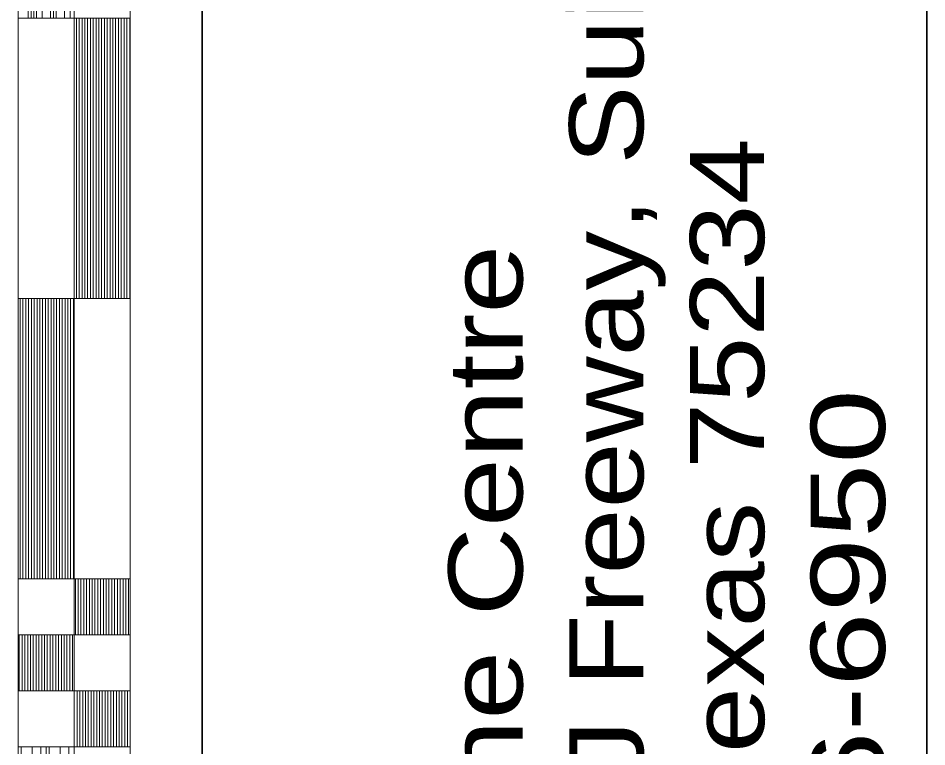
# Model space of a CAD drawing. Extents: x 2363323 to 2367082, y 6956018 to 6980837.
# Drawn here: x 2366568.7 to 2366730.8, y 6979601.4 to 6979731.4 of the extents above; entities that cross this region are included whole.
import ezdxf

# ---------------------------------------------------------------- set-up
doc = ezdxf.new("R2010")
doc.units = 0
doc.header["$LTSCALE"] = 4.1
doc.layers.add('62', color=7, linetype='Continuous', lineweight=13)
doc.layers.add('63', color=7, linetype='Continuous', lineweight=13)

msp = doc.modelspace()

# ---------------------------------------------------------------- linework, layer by layer
at = {"layer": '62', "lineweight": 35}
for p, q in [((2366601.526, 6980156.078), (2366601.527, 6979505.057)), ((2366730.792, 6979899.251), (2366730.792, 6979505.756))]:
    msp.add_line(p, q, dxfattribs=at)
at = {"layer": '62'}
for p, q in [((2366568.707, 6979531.397), (2366568.707, 6979931.434)), ((2366578.708, 6979531.398), (2366578.708, 6979931.434)), ((2366588.708, 6979531.397), (2366588.709, 6979931.434)), ((2366570.5, 6979731.415), (2366570.499, 6979781.419)), ((2366570.999, 6979731.415), (2366570.999, 6979781.42)), ((2366571.499, 6979731.415), (2366571.499, 6979781.419)), ((2366571.999, 6979731.415), (2366571.999, 6979781.419)), ((2366572.999, 6979731.415), (2366572.999, 6979781.419)), ((2366574.498, 6979731.415), (2366574.499, 6979781.42)), ((2366574.998, 6979731.415), (2366574.999, 6979781.42)), ((2366575.499, 6979731.415), (2366575.499, 6979781.419)), ((2366576.999, 6979731.415), (2366576.999, 6979781.419)), ((2366577.999, 6979731.415), (2366577.999, 6979781.419)), ((2366568.707, 6979731.415), (2366578.708, 6979731.415)), ((2366578.708, 6979731.415), (2366588.709, 6979731.415)), ((2366579.095, 6979681.411), (2366579.095, 6979731.415)), ((2366579.594, 6979681.411), (2366579.595, 6979731.415)), ((2366580.095, 6979681.41), (2366580.096, 6979731.415)), ((2366580.594, 6979681.41), (2366580.595, 6979731.415)), ((2366581.095, 6979681.41), (2366581.095, 6979731.416)), ((2366581.595, 6979681.41), (2366581.596, 6979731.416)), ((2366582.094, 6979681.41), (2366582.094, 6979731.415)), ((2366582.595, 6979681.411), (2366582.595, 6979731.415)), ((2366583.095, 6979681.411), (2366583.094, 6979731.415)), ((2366583.595, 6979681.41), (2366583.594, 6979731.416)), ((2366584.095, 6979681.411), (2366584.095, 6979731.416)), ((2366584.594, 6979681.41), (2366584.594, 6979731.416)), ((2366585.095, 6979681.41), (2366585.095, 6979731.415)), ((2366585.596, 6979681.41), (2366585.595, 6979731.415)), ((2366586.096, 6979681.41), (2366586.095, 6979731.416)), ((2366586.596, 6979681.41), (2366586.596, 6979731.415)), ((2366587.096, 6979681.41), (2366587.095, 6979731.415)), ((2366587.597, 6979681.411), (2366587.596, 6979731.415)), ((2366588.096, 6979681.411), (2366588.096, 6979731.415)), ((2366588.596, 6979681.411), (2366588.596, 6979731.416)), ((2366568.707, 6979681.41), (2366578.709, 6979681.411)), ((2366569.068, 6979631.406), (2366569.067, 6979681.41)), ((2366569.567, 6979631.406), (2366569.567, 6979681.411)), ((2366570.068, 6979631.406), (2366570.068, 6979681.41)), ((2366570.568, 6979631.407), (2366570.568, 6979681.411)), ((2366571.067, 6979631.406), (2366571.068, 6979681.41)), ((2366571.568, 6979631.406), (2366571.569, 6979681.411)), ((2366572.068, 6979631.406), (2366572.068, 6979681.411)), ((2366572.567, 6979631.406), (2366572.569, 6979681.41)), ((2366573.068, 6979631.407), (2366573.068, 6979681.41)), ((2366573.568, 6979631.407), (2366573.568, 6979681.41)), ((2366574.068, 6979631.406), (2366574.069, 6979681.41)), ((2366574.568, 6979631.407), (2366574.568, 6979681.41)), ((2366575.068, 6979631.407), (2366575.069, 6979681.41)), ((2366575.568, 6979631.406), (2366575.568, 6979681.411)), ((2366576.068, 6979631.406), (2366576.068, 6979681.41)), ((2366576.568, 6979631.406), (2366576.569, 6979681.411)), ((2366577.068, 6979631.406), (2366577.068, 6979681.41)), ((2366577.568, 6979631.406), (2366577.567, 6979681.411)), ((2366578.068, 6979631.407), (2366578.068, 6979681.411)), ((2366578.568, 6979631.407), (2366578.567, 6979681.41)), ((2366578.709, 6979681.411), (2366588.709, 6979681.41)), ((2366568.707, 6979631.407), (2366578.708, 6979631.406)), ((2366578.707, 6979631.407), (2366588.709, 6979631.407)), ((2366578.708, 6979631.406), (2366588.708, 6979631.407)), ((2366578.906, 6979621.405), (2366578.906, 6979631.407)), ((2366579.406, 6979621.406), (2366579.407, 6979631.407)), ((2366579.906, 6979621.405), (2366579.905, 6979631.407)), ((2366580.406, 6979621.405), (2366580.405, 6979631.408)), ((2366580.906, 6979621.405), (2366580.906, 6979631.407)), ((2366581.406, 6979621.405), (2366581.405, 6979631.407)), ((2366581.906, 6979621.406), (2366581.906, 6979631.407)), ((2366582.406, 6979621.405), (2366582.406, 6979631.407)), ((2366582.906, 6979621.405), (2366582.906, 6979631.408)), ((2366583.407, 6979621.405), (2366583.406, 6979631.408)), ((2366583.906, 6979621.404), (2366583.905, 6979631.407)), ((2366584.406, 6979621.405), (2366584.406, 6979631.407)), ((2366584.906, 6979621.405), (2366584.905, 6979631.407)), ((2366585.406, 6979621.405), (2366585.405, 6979631.408)), ((2366585.907, 6979621.405), (2366585.907, 6979631.407)), ((2366586.406, 6979621.405), (2366586.406, 6979631.407)), ((2366586.906, 6979621.406), (2366586.907, 6979631.407)), ((2366587.406, 6979621.405), (2366587.407, 6979631.407)), ((2366587.906, 6979621.405), (2366587.906, 6979631.407)), ((2366588.407, 6979621.405), (2366588.407, 6979631.407)), ((2366568.707, 6979621.406), (2366578.707, 6979621.405)), ((2366568.905, 6979611.405), (2366568.904, 6979621.406)), ((2366569.405, 6979611.404), (2366569.405, 6979621.405)), ((2366569.907, 6979611.404), (2366569.906, 6979621.406)), ((2366570.406, 6979611.404), (2366570.405, 6979621.405)), ((2366570.906, 6979611.405), (2366570.906, 6979621.406)), ((2366571.407, 6979611.405), (2366571.406, 6979621.406)), ((2366571.906, 6979611.404), (2366571.906, 6979621.405)), ((2366572.406, 6979611.404), (2366572.406, 6979621.405)), ((2366572.905, 6979611.404), (2366572.905, 6979621.405)), ((2366573.405, 6979611.405), (2366573.406, 6979621.405)), ((2366573.906, 6979611.405), (2366573.906, 6979621.405)), ((2366574.405, 6979611.404), (2366574.407, 6979621.406)), ((2366574.906, 6979611.405), (2366574.906, 6979621.406)), ((2366575.406, 6979611.405), (2366575.407, 6979621.405)), ((2366575.905, 6979611.405), (2366575.906, 6979621.405)), ((2366576.406, 6979611.404), (2366576.406, 6979621.405)), ((2366576.905, 6979611.404), (2366576.907, 6979621.405)), ((2366577.406, 6979611.404), (2366577.406, 6979621.405)), ((2366577.906, 6979611.404), (2366577.906, 6979621.406)), ((2366578.406, 6979611.405), (2366578.406, 6979621.405)), ((2366578.707, 6979621.406), (2366588.708, 6979621.407)), ((2366578.708, 6979621.405), (2366588.709, 6979621.405)), ((2366568.708, 6979611.404), (2366578.708, 6979611.404)), ((2366578.719, 6979601.403), (2366578.719, 6979611.405)), ((2366579.219, 6979601.404), (2366579.219, 6979611.405)), ((2366579.719, 6979601.403), (2366579.719, 6979611.406)), ((2366580.219, 6979601.404), (2366580.219, 6979611.406)), ((2366580.719, 6979601.403), (2366580.719, 6979611.405)), ((2366581.219, 6979601.404), (2366581.219, 6979611.406)), ((2366581.719, 6979601.404), (2366581.719, 6979611.406)), ((2366582.219, 6979601.403), (2366582.219, 6979611.406)), ((2366582.719, 6979601.403), (2366582.719, 6979611.405)), ((2366583.219, 6979601.403), (2366583.219, 6979611.405)), ((2366583.719, 6979601.404), (2366583.719, 6979611.406)), ((2366584.219, 6979601.404), (2366584.219, 6979611.405)), ((2366584.719, 6979601.403), (2366584.719, 6979611.406)), ((2366585.219, 6979601.404), (2366585.219, 6979611.406)), ((2366585.72, 6979601.404), (2366585.72, 6979611.405)), ((2366586.22, 6979601.404), (2366586.22, 6979611.406)), ((2366586.719, 6979601.404), (2366586.72, 6979611.405)), ((2366587.219, 6979601.403), (2366587.22, 6979611.406)), ((2366587.719, 6979601.404), (2366587.72, 6979611.405)), ((2366588.22, 6979601.403), (2366588.22, 6979611.405)), ((2366568.707, 6979601.404), (2366578.708, 6979601.404)), ((2366568.719, 6979591.402), (2366568.718, 6979601.404)), ((2366569.219, 6979591.402), (2366569.219, 6979601.404)), ((2366571.22, 6979591.402), (2366571.22, 6979601.404)), ((2366572.72, 6979591.403), (2366572.72, 6979601.404)), ((2366573.72, 6979591.402), (2366573.72, 6979601.404)), ((2366574.219, 6979591.402), (2366574.221, 6979601.404)), ((2366576.22, 6979591.402), (2366576.22, 6979601.404)), ((2366577.72, 6979591.403), (2366577.72, 6979601.404)), ((2366578.707, 6979601.404), (2366588.708, 6979601.404)), ((2366578.707, 6979601.403), (2366588.709, 6979601.404))]:
    msp.add_line(p, q, dxfattribs=at)
for points in [[(2366578.708, 6979731.415), (2366578.708, 6979781.419), (2366568.707, 6979781.42), (2366568.707, 6979731.415)], [(2366588.709, 6979681.41), (2366588.709, 6979731.415), (2366578.708, 6979731.415), (2366578.709, 6979681.411)], [(2366578.708, 6979631.406), (2366578.709, 6979681.411), (2366568.707, 6979681.41), (2366568.707, 6979631.407)], [(2366588.709, 6979611.404), (2366588.709, 6979621.405), (2366568.707, 6979621.406), (2366568.708, 6979611.404)], [(2366588.71, 6979591.403), (2366588.709, 6979601.404), (2366568.707, 6979601.404), (2366568.707, 6979591.402)]]:
    msp.add_lwpolyline(points, close=True, dxfattribs=at)
at = {"layer": '63'}
for p, q in [((2366568.707, 6979531.397), (2366568.707, 6979931.434)), ((2366578.708, 6979531.398), (2366578.708, 6979931.434)), ((2366588.708, 6979531.397), (2366588.709, 6979931.434)), ((2366570.5, 6979731.415), (2366570.499, 6979781.419)), ((2366570.999, 6979731.415), (2366570.999, 6979781.42)), ((2366571.499, 6979731.415), (2366571.499, 6979781.419)), ((2366571.999, 6979731.415), (2366571.999, 6979781.419)), ((2366572.999, 6979731.415), (2366572.999, 6979781.419)), ((2366574.498, 6979731.415), (2366574.499, 6979781.42)), ((2366574.998, 6979731.415), (2366574.999, 6979781.42)), ((2366575.499, 6979731.415), (2366575.499, 6979781.419)), ((2366576.999, 6979731.415), (2366576.999, 6979781.419)), ((2366577.999, 6979731.415), (2366577.999, 6979781.419)), ((2366568.707, 6979731.415), (2366578.708, 6979731.415)), ((2366578.708, 6979731.415), (2366588.709, 6979731.415)), ((2366579.095, 6979681.411), (2366579.095, 6979731.415)), ((2366579.594, 6979681.411), (2366579.595, 6979731.415)), ((2366580.095, 6979681.41), (2366580.096, 6979731.415)), ((2366580.594, 6979681.41), (2366580.595, 6979731.415)), ((2366581.095, 6979681.41), (2366581.095, 6979731.416)), ((2366581.595, 6979681.41), (2366581.596, 6979731.416)), ((2366582.094, 6979681.41), (2366582.094, 6979731.415)), ((2366582.595, 6979681.411), (2366582.595, 6979731.415)), ((2366583.095, 6979681.411), (2366583.094, 6979731.415)), ((2366583.595, 6979681.41), (2366583.594, 6979731.416)), ((2366584.095, 6979681.411), (2366584.095, 6979731.416)), ((2366584.594, 6979681.41), (2366584.594, 6979731.416)), ((2366585.095, 6979681.41), (2366585.095, 6979731.415)), ((2366585.596, 6979681.41), (2366585.595, 6979731.415)), ((2366586.096, 6979681.41), (2366586.095, 6979731.416)), ((2366586.596, 6979681.41), (2366586.596, 6979731.415)), ((2366587.096, 6979681.41), (2366587.095, 6979731.415)), ((2366587.597, 6979681.411), (2366587.596, 6979731.415)), ((2366588.096, 6979681.411), (2366588.096, 6979731.415)), ((2366588.596, 6979681.411), (2366588.596, 6979731.416)), ((2366568.707, 6979681.41), (2366578.709, 6979681.411)), ((2366569.068, 6979631.406), (2366569.067, 6979681.41)), ((2366569.567, 6979631.406), (2366569.567, 6979681.411)), ((2366570.068, 6979631.406), (2366570.068, 6979681.41)), ((2366570.568, 6979631.407), (2366570.568, 6979681.411)), ((2366571.067, 6979631.406), (2366571.068, 6979681.41)), ((2366571.568, 6979631.406), (2366571.569, 6979681.411)), ((2366572.068, 6979631.406), (2366572.068, 6979681.411)), ((2366572.567, 6979631.406), (2366572.569, 6979681.41)), ((2366573.068, 6979631.407), (2366573.068, 6979681.41)), ((2366573.568, 6979631.407), (2366573.568, 6979681.41)), ((2366574.068, 6979631.406), (2366574.069, 6979681.41)), ((2366574.568, 6979631.407), (2366574.568, 6979681.41)), ((2366575.068, 6979631.407), (2366575.069, 6979681.41)), ((2366575.568, 6979631.406), (2366575.568, 6979681.411)), ((2366576.068, 6979631.406), (2366576.068, 6979681.41)), ((2366576.568, 6979631.406), (2366576.569, 6979681.411)), ((2366577.068, 6979631.406), (2366577.068, 6979681.41)), ((2366577.568, 6979631.406), (2366577.567, 6979681.411)), ((2366578.068, 6979631.407), (2366578.068, 6979681.411)), ((2366578.568, 6979631.407), (2366578.567, 6979681.41)), ((2366578.709, 6979681.411), (2366588.709, 6979681.41)), ((2366568.707, 6979631.407), (2366578.708, 6979631.406)), ((2366578.707, 6979631.407), (2366588.709, 6979631.407)), ((2366578.708, 6979631.406), (2366588.708, 6979631.407)), ((2366578.906, 6979621.405), (2366578.906, 6979631.407)), ((2366579.406, 6979621.406), (2366579.407, 6979631.407)), ((2366579.906, 6979621.405), (2366579.905, 6979631.407)), ((2366580.406, 6979621.405), (2366580.405, 6979631.408)), ((2366580.906, 6979621.405), (2366580.906, 6979631.407)), ((2366581.406, 6979621.405), (2366581.405, 6979631.407)), ((2366581.906, 6979621.406), (2366581.906, 6979631.407)), ((2366582.406, 6979621.405), (2366582.406, 6979631.407)), ((2366582.906, 6979621.405), (2366582.906, 6979631.408)), ((2366583.407, 6979621.405), (2366583.406, 6979631.408)), ((2366583.906, 6979621.404), (2366583.905, 6979631.407)), ((2366584.406, 6979621.405), (2366584.406, 6979631.407)), ((2366584.906, 6979621.405), (2366584.905, 6979631.407)), ((2366585.406, 6979621.405), (2366585.405, 6979631.408)), ((2366585.907, 6979621.405), (2366585.907, 6979631.407)), ((2366586.406, 6979621.405), (2366586.406, 6979631.407)), ((2366586.906, 6979621.406), (2366586.907, 6979631.407)), ((2366587.406, 6979621.405), (2366587.407, 6979631.407)), ((2366587.906, 6979621.405), (2366587.906, 6979631.407)), ((2366588.407, 6979621.405), (2366588.407, 6979631.407)), ((2366568.707, 6979621.406), (2366578.707, 6979621.405)), ((2366568.905, 6979611.405), (2366568.904, 6979621.406)), ((2366569.405, 6979611.404), (2366569.405, 6979621.405)), ((2366569.907, 6979611.404), (2366569.906, 6979621.406)), ((2366570.406, 6979611.404), (2366570.405, 6979621.405)), ((2366570.906, 6979611.405), (2366570.906, 6979621.406)), ((2366571.407, 6979611.405), (2366571.406, 6979621.406)), ((2366571.906, 6979611.404), (2366571.906, 6979621.405)), ((2366572.406, 6979611.404), (2366572.406, 6979621.405)), ((2366572.905, 6979611.404), (2366572.905, 6979621.405)), ((2366573.405, 6979611.405), (2366573.406, 6979621.405)), ((2366573.906, 6979611.405), (2366573.906, 6979621.405)), ((2366574.405, 6979611.404), (2366574.407, 6979621.406)), ((2366574.906, 6979611.405), (2366574.906, 6979621.406)), ((2366575.406, 6979611.405), (2366575.407, 6979621.405)), ((2366575.905, 6979611.405), (2366575.906, 6979621.405)), ((2366576.406, 6979611.404), (2366576.406, 6979621.405)), ((2366576.905, 6979611.404), (2366576.907, 6979621.405)), ((2366577.406, 6979611.404), (2366577.406, 6979621.405)), ((2366577.906, 6979611.404), (2366577.906, 6979621.406)), ((2366578.406, 6979611.405), (2366578.406, 6979621.405)), ((2366578.707, 6979621.406), (2366588.708, 6979621.407)), ((2366578.708, 6979621.405), (2366588.709, 6979621.405)), ((2366568.708, 6979611.404), (2366578.708, 6979611.404)), ((2366578.719, 6979601.403), (2366578.719, 6979611.405)), ((2366579.219, 6979601.404), (2366579.219, 6979611.405)), ((2366579.719, 6979601.403), (2366579.719, 6979611.406)), ((2366580.219, 6979601.404), (2366580.219, 6979611.406)), ((2366580.719, 6979601.403), (2366580.719, 6979611.405)), ((2366581.219, 6979601.404), (2366581.219, 6979611.406)), ((2366581.719, 6979601.404), (2366581.719, 6979611.406)), ((2366582.219, 6979601.403), (2366582.219, 6979611.406)), ((2366582.719, 6979601.403), (2366582.719, 6979611.405)), ((2366583.219, 6979601.403), (2366583.219, 6979611.405)), ((2366583.719, 6979601.404), (2366583.719, 6979611.406)), ((2366584.219, 6979601.404), (2366584.219, 6979611.405)), ((2366584.719, 6979601.403), (2366584.719, 6979611.406)), ((2366585.219, 6979601.404), (2366585.219, 6979611.406)), ((2366585.72, 6979601.404), (2366585.72, 6979611.405)), ((2366586.22, 6979601.404), (2366586.22, 6979611.406)), ((2366586.719, 6979601.404), (2366586.72, 6979611.405)), ((2366587.219, 6979601.403), (2366587.22, 6979611.406)), ((2366587.719, 6979601.404), (2366587.72, 6979611.405)), ((2366588.22, 6979601.403), (2366588.22, 6979611.405)), ((2366568.707, 6979601.404), (2366578.708, 6979601.404)), ((2366568.719, 6979591.402), (2366568.718, 6979601.404)), ((2366569.219, 6979591.402), (2366569.219, 6979601.404)), ((2366571.22, 6979591.402), (2366571.22, 6979601.404)), ((2366572.72, 6979591.403), (2366572.72, 6979601.404)), ((2366573.72, 6979591.402), (2366573.72, 6979601.404)), ((2366574.219, 6979591.402), (2366574.221, 6979601.404)), ((2366576.22, 6979591.402), (2366576.22, 6979601.404)), ((2366577.72, 6979591.403), (2366577.72, 6979601.404)), ((2366578.707, 6979601.404), (2366588.708, 6979601.404)), ((2366578.707, 6979601.403), (2366588.709, 6979601.404))]:
    msp.add_line(p, q, dxfattribs=at)
for points in [[(2366578.708, 6979731.415), (2366578.708, 6979781.419), (2366568.707, 6979781.42), (2366568.707, 6979731.415)], [(2366588.709, 6979681.41), (2366588.709, 6979731.415), (2366578.708, 6979731.415), (2366578.709, 6979681.411)], [(2366578.708, 6979631.406), (2366578.709, 6979681.411), (2366568.707, 6979681.41), (2366568.707, 6979631.407)], [(2366588.709, 6979611.404), (2366588.709, 6979621.405), (2366568.707, 6979621.406), (2366568.708, 6979611.404)], [(2366588.71, 6979591.403), (2366588.709, 6979601.404), (2366568.707, 6979601.404), (2366568.707, 6979591.402)]]:
    msp.add_lwpolyline(points, close=True, dxfattribs=at)

# ---------------------------------------------------------------- texts
at = {"layer": '62'}
for s, width, p in [('3010 LBJ Freeway, Suite 1300', 1.2, (2366680.223, 6979516.586)), ('Dallas, Texas 75234', 1.2, (2366701.77, 6979516.586)), ('Graystone Centre', 1.25, (2366658.675, 6979516.586)), ('972-406-6950', 1.35, (2366723.318, 6979516.586))]:
    msp.add_text(s, height=13.22, rotation=90, dxfattribs=dict(at, width=width)).set_placement(p)

doc.saveas('drawing.dxf')
